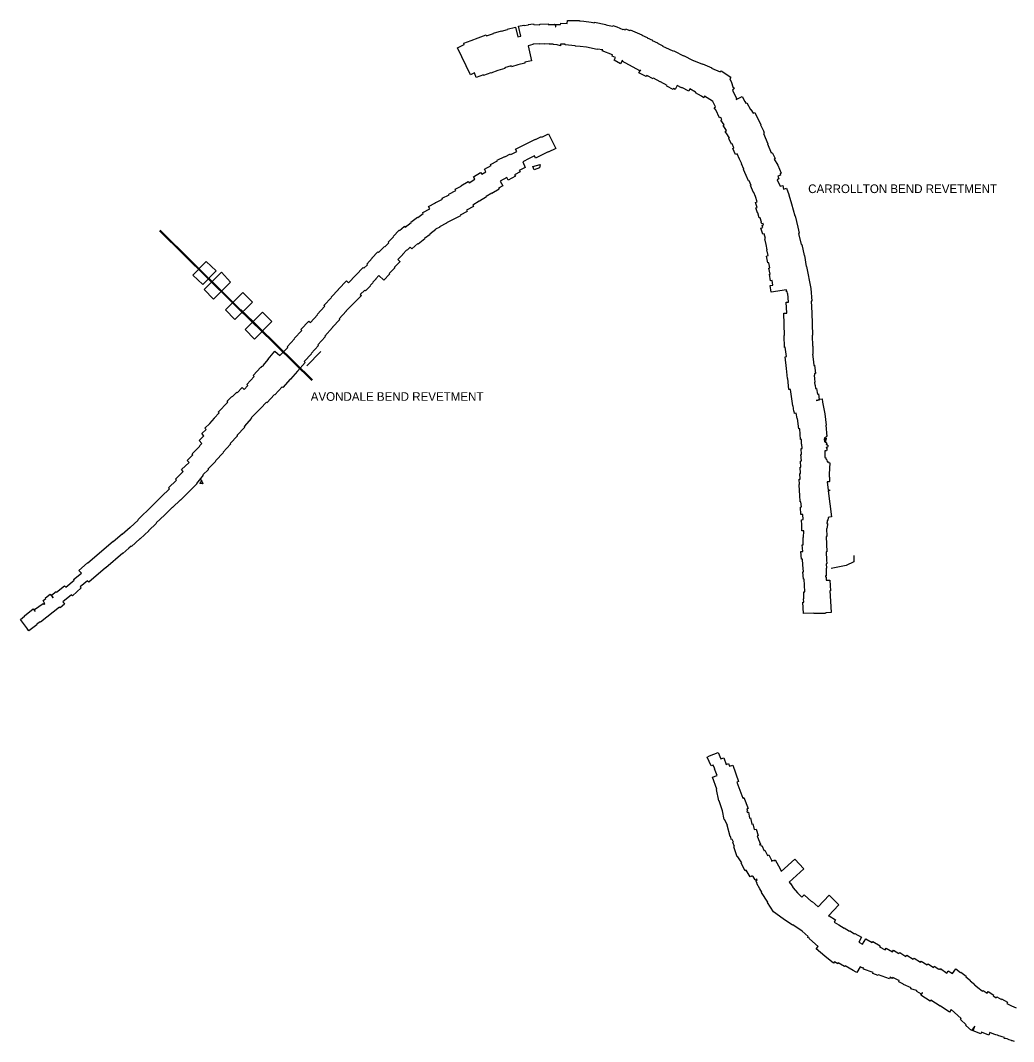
# Model space of a CAD drawing. Extents: x 2650582 to 3923188, y 277893 to 989177.
# Drawn here: x 3645323 to 3663705, y 513710 to 532609 of the extents above; entities that cross this region are included whole.
import ezdxf

# ---------------------------------------------------------------- set-up
doc = ezdxf.new("R2010")
doc.units = 0
doc.layers.add('Level 3', color=7, linetype='Continuous')

msp = doc.modelspace()

# ---------------------------------------------------------------- linework, layer by layer
at = {"layer": 'Level 3'}
for p, q in [((3654808, 529904), (3654940, 529943)), ((3654940, 529943), (3654928, 529882)), ((3654834, 529842), (3654808, 529904)), ((3654928, 529882), (3654834, 529842)), ((3647899, 528716), (3649683, 526956)), ((3647899, 528716), (3649683, 526956)), ((3647907, 528725), (3649692, 526965)), ((3647907, 528725), (3649692, 526965)), ((3650719, 525945), (3649399, 527240)), ((3650730, 525956), (3649410, 527251)), ((3659791, 515753), (3659791, 515753))]:
    msp.add_line(p, q, dxfattribs=at)
for points in [[(3655442, 532551), (3655446, 532607), (3655669, 532609), (3655672, 532604), (3655753, 532595), (3655887, 532579), (3655946, 532567), (3655948, 532575), (3656159, 532531), (3656158, 532526), (3656280, 532503)], [(3654028, 531641), (3653895, 531592), (3653892, 531600), (3653759, 531553), (3653728, 531641), (3653651, 531603), (3653410, 532103), (3653539, 532166), (3653531, 532190), (3653664, 532239), (3653663, 532240), (3653796, 532287), (3653796, 532289), (3653943, 532342), (3653949, 532327), (3654079, 532366), (3654077, 532372), (3654227, 532418), (3654229, 532409), (3654336, 532442), (3654335, 532445), (3654486, 532485), (3654532, 532306)], [(3654532, 532306), (3654586, 532318), (3654544, 532506), (3654642, 532523), (3654646, 532513), (3654724, 532525), (3654722, 532535), (3654822, 532547), (3654824, 532534), (3654938, 532528), (3654939, 532543), (3655089, 532544), (3655089, 532535), (3655212, 532535), (3655211, 532532), (3655224, 532533), (3655226, 532489), (3655230, 532489), (3655228, 532533), (3655322, 532533), (3655323, 532557), (3655442, 532551)], [(3656280, 532503), (3656288, 532518), (3656364, 532488), (3656473, 532444), (3656475, 532449), (3656514, 532433), (3656523, 532456), (3656601, 532423), (3656607, 532436), (3656825, 532341), (3656823, 532337), (3656923, 532293), (3656921, 532290), (3657021, 532245), (3657018, 532238), (3657117, 532193), (3657114, 532186), (3657213, 532141), (3657209, 532131), (3657263, 532109), (3657400, 532046), (3657402, 532047), (3657412, 532041), (3657417, 532046), (3657431, 532038), (3657596, 531955), (3657597, 531959), (3657777, 531869)], [(3654719, 532142), (3654783, 531862), (3654657, 531834), (3654661, 531821), (3654532, 531788), (3654531, 531789), (3654411, 531753), (3654405, 531770), (3654285, 531734), (3654288, 531722), (3654159, 531683), (3654030, 531636), (3654028, 531641)], [(3655408, 532172), (3655321, 532173), (3655317, 532140), (3655256, 532159), (3655189, 532161), (3655186, 532170), (3655113, 532168), (3655112, 532174), (3655026, 532173), (3655026, 532176), (3654933, 532173), (3654931, 532178), (3654805, 532169), (3654807, 532162), (3654719, 532142)], [(3656100, 532065), (3655996, 532079), (3655995, 532073), (3655802, 532113), (3655686, 532124), (3655594, 532135), (3655593, 532140), (3655407, 532160), (3655408, 532172)], [(3656460, 531857), (3656468, 531873), (3656468, 531874), (3656431, 531805), (3656311, 531871), (3656339, 531923), (3656275, 531949), (3656282, 531970), (3656092, 532045), (3656100, 532065)], [(3657444, 531332), (3657410, 531347), (3657402, 531331), (3657286, 531392), (3657293, 531404), (3657167, 531475), (3657164, 531470), (3657043, 531538), (3657037, 531526), (3656916, 531591), (3656905, 531569), (3656771, 531641), (3656800, 531695), (3656799, 531696), (3656790, 531678), (3656460, 531857)], [(3657777, 531869), (3657778, 531870), (3657946, 531800), (3657949, 531807), (3658117, 531731), (3658116, 531726), (3658275, 531655), (3658291, 531675), (3658472, 531557), (3658452, 531529), (3658481, 531459), (3658510, 531381), (3658506, 531379), (3658533, 531359), (3658503, 531318), (3658577, 531163), (3658573, 531161), (3658577, 531151), (3658571, 531145), (3658572, 531144), (3658682, 531202), (3658729, 531110), (3658729, 531110), (3658751, 531076), (3658769, 531084), (3658835, 530958), (3658843, 530963), (3658882, 530890), (3658916, 530907)], [(3657692, 531302), (3657567, 531371), (3657561, 531360), (3657478, 531405), (3657444, 531332)], [(3658432, 530422), (3658444, 530429), (3658407, 530490), (3658408, 530491), (3658365, 530554), (3658392, 530572), (3658331, 530662), (3658348, 530674), (3658287, 530764), (3658307, 530777), (3658288, 530815), (3658263, 530806), (3658197, 530957), (3658166, 530993), (3658186, 531009), (3658132, 531119), (3658131, 531117), (3657987, 531206), (3657969, 531178), (3657926, 531206), (3657817, 531267), (3657821, 531275), (3657815, 531279), (3657818, 531284), (3657715, 531343), (3657692, 531302)], [(3658916, 530907), (3659024, 530675), (3659022, 530674), (3659074, 530563), (3659089, 530524), (3659076, 530517), (3659155, 530326), (3659148, 530323), (3659220, 530161), (3659217, 530159)], [(3653910, 529857), (3654035, 529924), (3654026, 529942), (3654155, 530012), (3654150, 530021), (3654286, 530094), (3654291, 530085), (3654391, 530140), (3654398, 530127), (3654508, 530181), (3654487, 530224), (3654612, 530286), (3654610, 530289), (3654747, 530357), (3654748, 530356), (3654855, 530409), (3654857, 530405), (3654968, 530460), (3654973, 530450), (3655097, 530512), (3655230, 530242)], [(3658837, 529553), (3658845, 529557), (3658808, 529643), (3658797, 529638), (3658754, 529739), (3658753, 529738), (3658705, 529852), (3658710, 529855), (3658668, 529955), (3658673, 529957), (3658634, 530043), (3658633, 530042), (3658586, 530141), (3658561, 530129), (3658508, 530241), (3658530, 530251), (3658495, 530325), (3658486, 530320), (3658432, 530422)], [(3655230, 530242), (3655093, 530174), (3655092, 530175), (3654968, 530114), (3654967, 530117), (3654856, 530062), (3654836, 530103), (3654740, 530057), (3654742, 530052), (3654619, 529990), (3654668, 529890), (3654556, 529834), (3654571, 529806), (3654470, 529752), (3654484, 529726), (3654348, 529654), (3654323, 529700), (3654205, 529636), (3654252, 529548), (3654172, 529505)], [(3659217, 530159), (3659218, 530157), (3659237, 530165), (3659295, 530052), (3659276, 530041), (3659339, 529933), (3659406, 529781), (3659383, 529771), (3659393, 529747), (3659340, 529725), (3659362, 529676), (3659329, 529660), (3659387, 529543), (3659433, 529554), (3659448, 529484)], [(3652426, 528797), (3652427, 528796), (3652430, 528799), (3652444, 528782), (3652554, 528871), (3652548, 528878), (3652674, 528969), (3652678, 528964), (3652779, 529039), (3652770, 529057), (3652899, 529124), (3652877, 529167), (3653003, 529231), (3653001, 529236), (3653134, 529304), (3653128, 529317), (3653258, 529383), (3653251, 529395), (3653382, 529462), (3653369, 529488), (3653478, 529543), (3653474, 529550), (3653609, 529631), (3653626, 529602), (3653736, 529669), (3653708, 529716), (3653841, 529796), (3653861, 529762), (3653936, 529808), (3653910, 529857)], [(3654172, 529505), (3654182, 529488), (3654049, 529409), (3654047, 529412), (3653945, 529351), (3653950, 529343), (3653818, 529263), (3653816, 529266), (3653695, 529193), (3653708, 529166), (3653577, 529099), (3653590, 529074), (3653461, 529007), (3653467, 528995), (3653333, 528927), (3653333, 528927), (3653207, 528862), (3653210, 528858), (3653080, 528792), (3653084, 528785), (3653008, 528746), (3653014, 528738), (3652902, 528656), (3652908, 528649), (3652804, 528573), (3652806, 528569), (3652685, 528471), (3652680, 528478)], [(3659111, 528571), (3659087, 528660), (3659061, 528652), (3659029, 528764), (3659065, 528774), (3659052, 528818), (3659076, 528825), (3659067, 528852), (3659043, 528845), (3659034, 528875), (3659037, 528876), (3659012, 528958), (3658998, 528954), (3658969, 529049), (3658963, 529047), (3658934, 529142), (3658958, 529150), (3658931, 529238), (3658962, 529249), (3658928, 529348), (3658895, 529426), (3658892, 529425), (3658837, 529553)], [(3659448, 529484), (3659500, 529505), (3659548, 529385), (3659546, 529384), (3659594, 529212), (3659655, 528992), (3659660, 528993), (3659713, 528784), (3659709, 528783)], [(3651948, 528316), (3652059, 528428), (3652070, 528418), (3652144, 528493), (3652129, 528507), (3652228, 528607), (3652222, 528613), (3652335, 528729), (3652340, 528724), (3652426, 528797)], [(3659709, 528783), (3659737, 528669), (3659726, 528665), (3659776, 528463)], [(3652680, 528478), (3652567, 528382), (3652539, 528416), (3652481, 528357), (3652477, 528361), (3652393, 528276), (3652397, 528273), (3652308, 528183), (3652346, 528147), (3652345, 528146), (3652348, 528143), (3652243, 528037)], [(3659162, 528257), (3659137, 528363), (3659145, 528365), (3659123, 528463), (3659128, 528465), (3659102, 528569), (3659111, 528571)], [(3659776, 528463), (3659786, 528465), (3659826, 528258), (3659834, 528259), (3659867, 528054), (3659874, 528055), (3659954, 527646), (3659972, 527412), (3659959, 527411), (3659972, 527198), (3659970, 527198), (3659982, 526782), (3659979, 526781), (3659983, 526579), (3659992, 526578), (3659990, 526430), (3659982, 526430)], [(3651733, 528101), (3651834, 528208), (3651830, 528211), (3651938, 528325), (3651948, 528316)], [(3659475, 526560), (3659467, 526559), (3659461, 526776), (3659466, 526776), (3659452, 527189), (3659507, 527191), (3659498, 527396), (3659538, 527398), (3659524, 527557), (3659521, 527556), (3659515, 527590), (3659503, 527589), (3659500, 527621), (3659217, 527582), (3659199, 527704), (3659249, 527711), (3659236, 527795), (3659208, 527791), (3659187, 527913), (3659199, 527915), (3659178, 528025), (3659193, 528028), (3659172, 528124), (3659159, 528121), (3659129, 528249), (3659162, 528257)], [(3648515, 527894), (3648764, 528149), (3648945, 527977)], [(3651397, 527751), (3651667, 528034), (3651680, 528022), (3651746, 528089), (3651733, 528101)], [(3648945, 527977), (3648698, 527722), (3648515, 527894)], [(3649209, 527768), (3649044, 527948), (3648723, 527630)], [(3651958, 527888), (3651899, 527826), (3651904, 527822), (3651847, 527763), (3651852, 527758), (3651798, 527701), (3651803, 527696), (3651712, 527603), (3651696, 527620), (3651614, 527537)], [(3652243, 528037), (3652250, 528030), (3652150, 527924), (3652157, 527916), (3652049, 527802), (3651958, 527888)], [(3648723, 527630), (3648898, 527451), (3649209, 527768)], [(3650259, 526570), (3650397, 526717), (3650392, 526721), (3650529, 526870), (3650511, 526889), (3650660, 527045), (3650690, 527017), (3650821, 527163), (3650815, 527169), (3650957, 527319), (3650940, 527335), (3651079, 527481), (3651072, 527487), (3651211, 527632), (3651209, 527635), (3651359, 527789), (3651397, 527751)], [(3649616, 527397), (3649439, 527573), (3649120, 527252)], [(3651614, 527537), (3651634, 527517), (3651350, 527234), (3651355, 527229), (3651220, 527084), (3651232, 527073), (3651099, 526930), (3651102, 526927), (3650959, 526763), (3650966, 526756), (3650830, 526607), (3650843, 526594), (3650705, 526443), (3650713, 526436), (3650577, 526294)], [(3649120, 527252), (3649292, 527074), (3649616, 527397)], [(3649978, 527036), (3649802, 527211), (3649482, 526890)], [(3649482, 526890), (3649655, 526713), (3649978, 527036)], [(3649462, 525780), (3649533, 525853), (3649515, 525871), (3649650, 526021), (3649632, 526037), (3649771, 526192), (3649777, 526187), (3649796, 526209), (3649804, 526202), (3649820, 526220), (3649815, 526224), (3649914, 526339), (3649910, 526342), (3650033, 526489), (3650126, 526411), (3650272, 526557), (3650259, 526570)], [(3659574, 525780), (3659548, 525777), (3659528, 525983), (3659523, 525983), (3659500, 526169), (3659504, 526169), (3659478, 526384), (3659502, 526388), (3659475, 526560)], [(3650627, 526219), (3650881, 526481)], [(3659982, 526430), (3659995, 526338), (3659994, 526338), (3660007, 526231), (3660008, 526231), (3660009, 526225), (3660021, 526226), (3660038, 526077), (3660019, 526075)], [(3650577, 526294), (3650594, 526279), (3650451, 526118), (3650450, 526119), (3650319, 525968), (3650315, 525972), (3650182, 525818), (3650169, 525829), (3650031, 525678), (3650024, 525685), (3649887, 525535), (3649875, 525545)], [(3660019, 526075), (3660023, 526044), (3660016, 526043), (3660022, 525979), (3660018, 525979), (3660025, 525916), (3660022, 525915), (3660029, 525858), (3660032, 525859), (3660041, 525797), (3660059, 525799), (3660068, 525723), (3660073, 525694), (3660094, 525697), (3660109, 525586), (3660053, 525578), (3660110, 525585), (3660109, 525597), (3660163, 525604), (3660171, 525543), (3660171, 525543)], [(3648447, 524429), (3648411, 524466), (3648515, 524572), (3648502, 524586), (3648641, 524731), (3648637, 524735), (3648683, 524782), (3648631, 524836), (3648719, 524922), (3648679, 524963), (3648759, 525040), (3648738, 525062), (3648827, 525151), (3648826, 525152), (3648916, 525246), (3648911, 525250), (3649002, 525344), (3648985, 525360), (3649165, 525547), (3649150, 525562), (3649236, 525652), (3649244, 525644), (3649326, 525730), (3649337, 525719), (3649427, 525813), (3649462, 525780)], [(3659678, 525340), (3659649, 525335), (3659643, 525379), (3659640, 525378), (3659625, 525476), (3659619, 525476), (3659609, 525562), (3659607, 525562), (3659574, 525780)], [(3649875, 525545), (3649764, 525429), (3649597, 525252), (3649603, 525246), (3649463, 525095), (3649476, 525081), (3649331, 524930), (3649340, 524922), (3649203, 524781), (3649213, 524770), (3649073, 524620), (3649083, 524610), (3648936, 524457), (3648941, 524452), (3648795, 524303), (3648802, 524296), (3648702, 524198)], [(3660171, 525543), (3660211, 525326), (3660237, 525120), (3660232, 525120), (3660248, 524910), (3660238, 524909)], [(3659810, 523371), (3659805, 523467), (3659770, 523464), (3659758, 523603), (3659777, 523605), (3659770, 523698), (3659752, 523697), (3659746, 523821), (3659749, 523821), (3659745, 523904), (3659744, 523904), (3659738, 524020), (3659745, 524020), (3659739, 524119), (3659753, 524120), (3659748, 524223), (3659761, 524223), (3659755, 524339), (3659768, 524340), (3659762, 524455), (3659780, 524456), (3659770, 524575), (3659782, 524576), (3659776, 524687), (3659789, 524688), (3659784, 524770), (3659782, 524770), (3659777, 524853), (3659763, 524853), (3659748, 525053), (3659733, 525051), (3659708, 525241), (3659698, 525240), (3659678, 525340)], [(3660238, 524909), (3660224, 524883), (3660205, 524884), (3660210, 524802), (3660211, 524802), (3660211, 524804), (3660208, 524864)], [(3660208, 524864), (3660214, 524863), (3660214, 524873), (3660234, 524875), (3660236, 524861), (3660229, 524858), (3660226, 524816), (3660220, 524816), (3660217, 524802), (3660233, 524803), (3660233, 524802), (3660235, 524802), (3660240, 524791), (3660236, 524787), (3660250, 524768), (3660235, 524769), (3660235, 524763), (3660254, 524763), (3660256, 524752), (3660263, 524750), (3660264, 524747), (3660265, 524736), (3660266, 524725), (3660261, 524714), (3660253, 524703), (3660238, 524703), (3660238, 524699), (3660249, 524699), (3660249, 524690), (3660248, 524653), (3660242, 524642), (3660212, 524644), (3660213, 524521), (3660221, 524521), (3660222, 524511), (3660230, 524511), (3660231, 524494), (3660248, 524474), (3660253, 524438), (3660277, 524439), (3660278, 524426), (3660304, 524424), (3660294, 524209), (3660289, 524159), (3660298, 524158), (3660296, 524076), (3660289, 524072), (3660254, 524067), (3660274, 523918), (3660298, 523922), (3660300, 523905), (3660276, 523901), (3660335, 523423), (3660298, 523418), (3660298, 523415), (3660275, 523412), (3660269, 523355), (3660256, 523355), (3660256, 523336), (3660254, 523336), (3660254, 523319), (3660251, 523319), (3660251, 523297), (3660260, 523296), (3660260, 523274), (3660249, 523207), (3660243, 523207)], [(3647495, 523364), (3647760, 523624), (3647937, 523796), (3647934, 523798), (3648082, 523941), (3648066, 523957), (3648211, 524100), (3648192, 524119), (3648338, 524263), (3648307, 524296), (3648447, 524429)], [(3648702, 524198), (3648704, 524195), (3648583, 524040), (3648591, 524031), (3648286, 523731), (3648284, 523734), (3648135, 523592), (3648132, 523594), (3647990, 523454), (3647991, 523452), (3647836, 523308), (3647840, 523303)], [(3648652, 524121), (3648678, 524082), (3648700, 524041), (3648691, 524031), (3648644, 524040), (3648679, 524081)], [(3648668, 524068), (3648679, 524081)], [(3646451, 522377), (3646406, 522431), (3646567, 522573), (3646568, 522571), (3647038, 522970), (3647040, 522968), (3647205, 523107), (3647208, 523104), (3647352, 523231), (3647357, 523227), (3647500, 523359), (3647495, 523364)], [(3659817, 521633), (3659806, 521841), (3659821, 521842), (3659819, 521907), (3659825, 521907), (3659821, 522032), (3659840, 522033), (3659833, 522158), (3659834, 522158), (3659827, 522267), (3659819, 522267), (3659807, 522406), (3659815, 522407), (3659804, 522532), (3659807, 522532), (3659797, 522641), (3659777, 522639), (3659765, 522778), (3659803, 522782), (3659793, 522904), (3659808, 522905), (3659809, 523037), (3659819, 523038), (3659820, 523160), (3659785, 523161), (3659786, 523266), (3659781, 523369), (3659810, 523371)], [(3647840, 523303), (3647694, 523164), (3647699, 523160), (3647539, 523012), (3647536, 523015), (3647377, 522876), (3647374, 522879), (3647332, 522842), (3647219, 522746), (3647218, 522747), (3646902, 522479), (3646901, 522481), (3646587, 522211), (3646566, 522236)], [(3660243, 523207), (3660247, 523059), (3660238, 523057), (3660247, 522776), (3660239, 522775), (3660245, 522622)], [(3660245, 522622), (3660240, 522621), (3660246, 522556), (3660239, 522555), (3660240, 522475), (3660233, 522474), (3660237, 522332), (3660225, 522331), (3660226, 522311), (3660233, 522312)], [(3660751, 522704), (3660749, 522592), (3660605, 522520), (3660327, 522463)], [(3645778, 521812), (3645745, 521872), (3645795, 521910), (3645785, 521924), (3645876, 521989), (3645932, 521921), (3645899, 521971), (3645982, 522038), (3645991, 522028), (3646138, 522147), (3646162, 522118), (3646316, 522253), (3646308, 522264), (3646451, 522377)], [(3646566, 522236), (3646430, 522126), (3646447, 522105), (3646286, 521963), (3646270, 521980), (3646110, 521851), (3646128, 521830), (3646124, 521827), (3646142, 521803), (3646059, 521739), (3646049, 521750)], [(3660233, 522312), (3660237, 522250), (3660305, 522253), (3660314, 522054), (3660305, 522053), (3660314, 521860), (3660316, 521860), (3660328, 521649), (3660230, 521646), (3660225, 521636), (3660007, 521633), (3660007, 521639), (3659817, 521633)], [(3646049, 521750), (3645693, 521474), (3645687, 521481), (3645629, 521436), (3645635, 521428), (3645627, 521422), (3645625, 521425), (3645481, 521311), (3645454, 521346), (3645455, 521347), (3645323, 521520), (3645397, 521586), (3645396, 521588), (3645557, 521720), (3645595, 521673), (3645582, 521707), (3645746, 521815), (3645760, 521797), (3645778, 521812)], [(3658407, 517718), (3658355, 517818), (3658350, 517820), (3658320, 517980), (3658255, 518167), (3658252, 518166), (3658205, 518376), (3658215, 518379), (3658133, 518603), (3658218, 518636), (3658170, 518757), (3658175, 518759), (3658146, 518829), (3658108, 518811), (3658035, 518977), (3658077, 518997), (3658076, 519001), (3658237, 519063), (3658285, 518942), (3658340, 518963), (3658387, 518839), (3658429, 518855), (3658448, 518806), (3658506, 518826), (3658615, 518522), (3658585, 518511), (3658692, 518218), (3658714, 518226), (3658790, 518025), (3658767, 518016)], [(3658767, 518016), (3658781, 517977), (3658769, 517973), (3658772, 517951), (3658800, 517955), (3658815, 517845), (3658836, 517849), (3658858, 517734), (3658879, 517740), (3658905, 517633), (3658940, 517644), (3658976, 517526), (3658961, 517521), (3658985, 517452), (3659020, 517365), (3659003, 517358), (3659007, 517349), (3659020, 517356), (3659031, 517333), (3659044, 517339), (3659087, 517243), (3659103, 517250), (3659150, 517152), (3659175, 517164), (3659229, 517053), (3659224, 517051), (3659225, 517048), (3659261, 517070), (3659268, 517058), (3659290, 517071), (3659352, 516964), (3659351, 516963), (3659405, 516869), (3659401, 516866), (3659406, 516859), (3659655, 517086), (3659822, 516907), (3659553, 516662), (3659574, 516628), (3659580, 516631), (3659627, 516556), (3659708, 516466), (3659704, 516462), (3659788, 516384), (3659829, 516429), (3659973, 516294), (3659980, 516301), (3660087, 516203), (3660293, 516417), (3660473, 516239), (3660277, 516038)], [(3659791, 515753), (3659620, 515873), (3659610, 515863), (3659443, 515984), (3659438, 515979), (3659260, 516110), (3659148, 516287), (3659156, 516293), (3659039, 516470), (3659044, 516474), (3659007, 516538), (3659010, 516539), (3658950, 516639), (3658959, 516645), (3658933, 516686), (3658960, 516703), (3658950, 516718), (3658924, 516705), (3658888, 516765), (3658873, 516758), (3658865, 516775), (3658832, 516757), (3658757, 516881), (3658734, 516872), (3658662, 517011), (3658677, 517019), (3658600, 517132), (3658588, 517127), (3658525, 517317), (3658537, 517323), (3658507, 517397), (3658518, 517402), (3658496, 517452), (3658486, 517447), (3658463, 517505), (3658458, 517503), (3658402, 517716), (3658407, 517718)], [(3660277, 516038), (3660286, 516033), (3660290, 516039), (3660409, 515965), (3660383, 515923), (3660469, 515869), (3660471, 515873), (3660570, 515812), (3660572, 515815), (3660670, 515753), (3660673, 515757), (3660763, 515702), (3660768, 515710), (3660889, 515640), (3660839, 515553), (3660909, 515513), (3660968, 515613), (3661089, 515541), (3661100, 515561), (3661235, 515481), (3661225, 515463), (3661330, 515408), (3661349, 515439), (3661463, 515373), (3661482, 515403), (3661583, 515338), (3661599, 515362), (3661712, 515287), (3661728, 515311), (3661849, 515234), (3661863, 515256), (3661983, 515177), (3661997, 515198), (3662108, 515128), (3662121, 515150), (3662225, 515084), (3662238, 515104), (3662321, 515051), (3662323, 515055), (3662343, 515044), (3662353, 515060), (3662472, 514979), (3662497, 515020), (3662574, 514971), (3662639, 515054), (3662725, 514987), (3662731, 514995), (3662829, 514919), (3662819, 514906)], [(3662552, 514303), (3662520, 514253), (3662346, 514369), (3662344, 514366), (3662173, 514478), (3662158, 514456), (3661990, 514571), (3662017, 514610), (3662013, 514612), (3661998, 514587), (3661914, 514640), (3661918, 514647), (3661907, 514653), (3661804, 514689), (3661811, 514702), (3661666, 514768), (3661668, 514774), (3661578, 514814), (3661590, 514839), (3661586, 514842), (3661583, 514838), (3661473, 514899), (3661458, 514876), (3661419, 514901), (3661407, 514871), (3661205, 514947), (3661200, 514933), (3661098, 514971), (3661103, 514986), (3660929, 515051), (3660936, 515069), (3660915, 515077), (3660912, 515071), (3660864, 515094), (3660803, 514988), (3660789, 514996), (3660789, 514995), (3660736, 515027), (3660586, 515113), (3660578, 515098), (3660461, 515166), (3660451, 515149), (3660391, 515186), (3660369, 515159), (3660209, 515289), (3660212, 515294), (3660054, 515429), (3660087, 515471), (3659930, 515612), (3659932, 515615), (3659894, 515639), (3659903, 515654), (3659791, 515753)], [(3662819, 514906), (3662905, 514839), (3662902, 514835), (3662988, 514768), (3662982, 514761), (3663068, 514694), (3663065, 514690), (3663127, 514642), (3663139, 514658), (3663213, 514605), (3663234, 514636), (3663337, 514567), (3663329, 514554), (3663385, 514519), (3663397, 514538), (3663479, 514490), (3663484, 514499), (3663593, 514441), (3663579, 514415), (3663666, 514373), (3663665, 514372), (3663754, 514332)], [(3663723, 513710), (3663687, 513723), (3663671, 513723), (3663667, 513732), (3663624, 513745), (3663585, 513761), (3663553, 513768), (3663534, 513769), (3663531, 513773), (3663536, 513787), (3663492, 513798), (3663459, 513813), (3663430, 513816), (3663406, 513831), (3663379, 513835), (3663340, 513850), (3663297, 513869), (3663267, 513877), (3663245, 513830), (3663112, 513883), (3663099, 513852), (3662955, 513910), (3662990, 513994), (3662927, 513917), (3662818, 514007), (3662830, 514022), (3662725, 514121), (3662737, 514136), (3662552, 514303)]]:
    msp.add_lwpolyline(points, dxfattribs=at)

# ---------------------------------------------------------------- texts
for s, p in [('CARROLLTON BEND REVETMENT', (3659903, 529414)), ('AVONDALE BEND REVETMENT', (3650696, 525569))]:
    msp.add_text(s, height=160, dxfattribs=at).set_placement(p)

doc.saveas('drawing.dxf')
